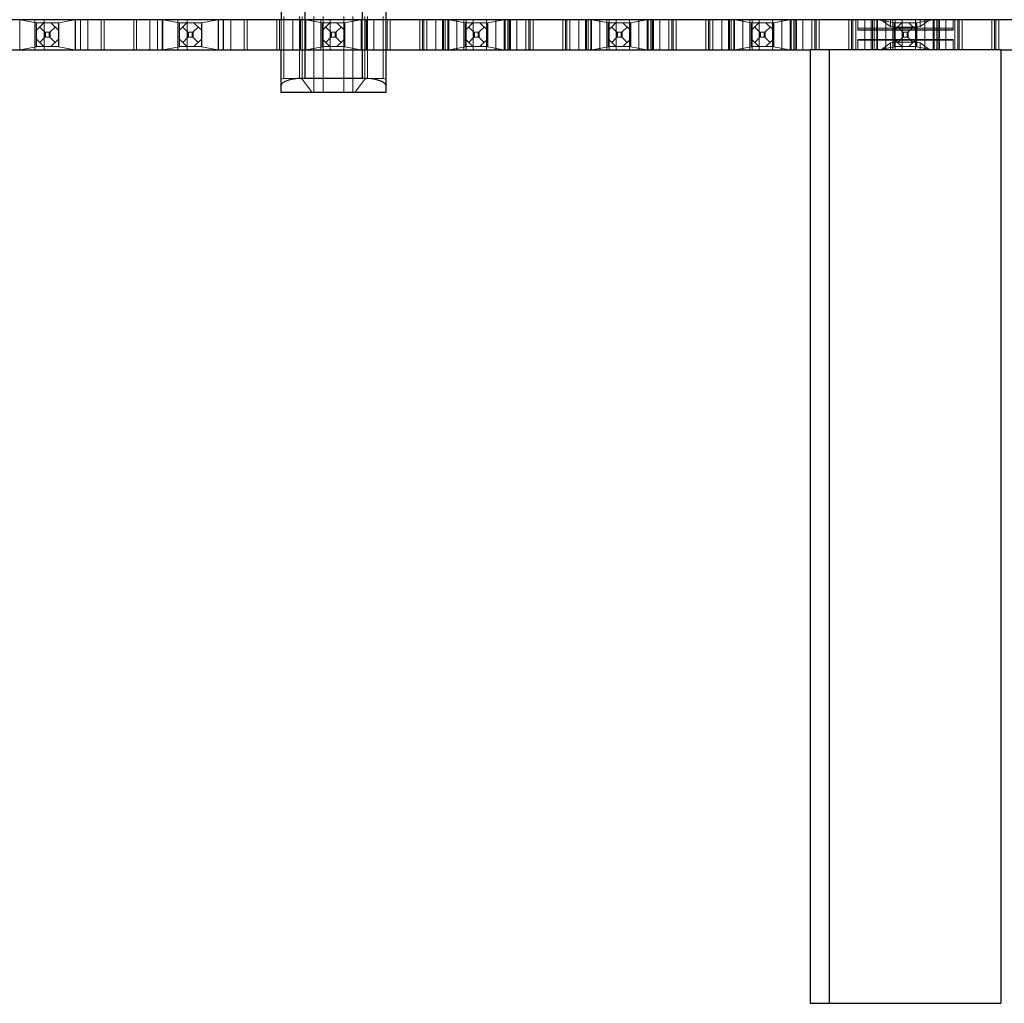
# Model space of a CAD drawing. Header units: inches. Extents: x 1880 to 2363, y -453 to -54.
# Tile 708 of 1056: x 1947.5 to 1948.53, y -75.13 to -74.1. Entities that reach past the tile are written whole.
import ezdxf

# ---------------------------------------------------------------- set-up
doc = ezdxf.new("R2010")
doc.units = ezdxf.units.IN
doc.header["$LTSCALE"] = 0.5
doc.header["$MEASUREMENT"] = 0
doc.linetypes.add('HIDDEN', pattern=[0.225, 0.15, -0.075])
doc.layers.add('APP-M-S', color=30, linetype='Continuous')
doc.layers.add('PUN-M-S2', color=1, linetype='Continuous')

msp = doc.modelspace()

# ---------------------------------------------------------------- linework, layer by layer
at = {"layer": 'APP-M-S', "linetype": 'Continuous', "lineweight": 25}
for p, q in [((1951.50051, -74.09777), (1936.85051, -74.09777)), ((1945.17551, -74.12926), (1948.32551, -74.12926)), ((1948.52551, -74.12926), (1949.67551, -74.12926))]:
    msp.add_line(p, q, dxfattribs=at)
at = {"layer": 'APP-M-S', "linetype": 'HIDDEN', "lineweight": 18}
for p, q in [((1947.49639, -74.12926), (1947.49639, -74.09777)), ((1947.49698, -74.09777), (1947.5136, -74.10094)), ((1947.51221, -74.12926), (1947.51221, -74.09777)), ((1947.52201, -74.09777), (1947.52201, -74.12926)), ((1947.55404, -74.09777), (1947.53742, -74.10094)), ((1947.55463, -74.09777), (1947.55463, -74.12926)), ((1947.55504, -74.09777), (1947.55504, -74.12926)), ((1947.56001, -74.09777), (1947.56001, -74.12926)), ((1947.56004, -74.12926), (1947.56004, -74.09777)), ((1947.56801, -74.09777), (1947.56801, -74.12926)), ((1947.58201, -74.09777), (1947.58201, -74.12926)), ((1947.58501, -74.09777), (1947.58501, -74.12926)), ((1947.61601, -74.09777), (1947.61601, -74.12926)), ((1947.61901, -74.09777), (1947.61901, -74.12926)), ((1947.63301, -74.12926), (1947.63301, -74.09777)), ((1947.64098, -74.09777), (1947.64098, -74.12926)), ((1947.64101, -74.09777), (1947.64101, -74.12926)), ((1947.64598, -74.12926), (1947.64598, -74.09777)), ((1947.64639, -74.12926), (1947.64639, -74.09777)), ((1947.64698, -74.09777), (1947.6636, -74.10094)), ((1947.66221, -74.12926), (1947.66221, -74.09777)), ((1947.67201, -74.09777), (1947.67201, -74.12926)), ((1947.70404, -74.09777), (1947.68742, -74.10094)), ((1947.70463, -74.09777), (1947.70463, -74.12926)), ((1947.70504, -74.09777), (1947.70504, -74.12926)), ((1947.71001, -74.09777), (1947.71001, -74.12926)), ((1947.71004, -74.12926), (1947.71004, -74.09777)), ((1947.71801, -74.09777), (1947.71801, -74.12926)), ((1947.73201, -74.09777), (1947.73201, -74.12926)), ((1947.73501, -74.09777), (1947.73501, -74.12926)), ((1947.76601, -74.09777), (1947.76601, -74.12926)), ((1947.76901, -74.09777), (1947.76901, -74.12926)), ((1947.77051, -74.09777), (1947.77051, -74.12926)), ((1947.77351, -74.09777), (1947.77351, -74.12926)), ((1947.78301, -74.12926), (1947.78301, -74.09777)), ((1947.78976, -74.09777), (1947.78976, -74.12926)), ((1947.79098, -74.09777), (1947.79098, -74.12926)), ((1947.79101, -74.09777), (1947.79101, -74.12926)), ((1947.79269, -74.09777), (1947.79269, -74.12926)), ((1947.79551, -74.09777), (1947.79551, -74.12926)), ((1947.79598, -74.12926), (1947.79598, -74.09777)), ((1947.79639, -74.12926), (1947.79639, -74.09777)), ((1947.79698, -74.09777), (1947.8136, -74.10094)), ((1947.805, -74.09777), (1947.805, -74.12926)), ((1947.81221, -74.12926), (1947.81221, -74.09777)), ((1947.81476, -74.09777), (1947.81476, -74.12926)), ((1947.82201, -74.09777), (1947.82201, -74.12926)), ((1947.83625, -74.09777), (1947.83625, -74.12926)), ((1947.85404, -74.09777), (1947.83742, -74.10094)), ((1947.84602, -74.09777), (1947.84602, -74.12926)), ((1947.85463, -74.09777), (1947.85463, -74.12926)), ((1947.85504, -74.09777), (1947.85504, -74.12926)), ((1947.85551, -74.09777), (1947.85551, -74.12926)), ((1947.85832, -74.09777), (1947.85832, -74.12926)), ((1947.86001, -74.09777), (1947.86001, -74.12926)), ((1947.86004, -74.12926), (1947.86004, -74.09777)), ((1947.86125, -74.09777), (1947.86125, -74.12926)), ((1947.86801, -74.09777), (1947.86801, -74.12926)), ((1947.87751, -74.09777), (1947.87751, -74.12926)), ((1947.88051, -74.09777), (1947.88051, -74.12926)), ((1947.88201, -74.09777), (1947.88201, -74.12926)), ((1947.88501, -74.09777), (1947.88501, -74.12926)), ((1947.91601, -74.09777), (1947.91601, -74.12926)), ((1947.91901, -74.09777), (1947.91901, -74.12926)), ((1947.92051, -74.09777), (1947.92051, -74.12926)), ((1947.92351, -74.09777), (1947.92351, -74.12926)), ((1947.93301, -74.12926), (1947.93301, -74.09777)), ((1947.93976, -74.09777), (1947.93976, -74.12926)), ((1947.94098, -74.09777), (1947.94098, -74.12926)), ((1947.94101, -74.09777), (1947.94101, -74.12926)), ((1947.94269, -74.09777), (1947.94269, -74.12926)), ((1947.94551, -74.09777), (1947.94551, -74.12926)), ((1947.94598, -74.12926), (1947.94598, -74.09777)), ((1947.94639, -74.12926), (1947.94639, -74.09777)), ((1947.94698, -74.09777), (1947.9636, -74.10094)), ((1947.955, -74.09777), (1947.955, -74.12926)), ((1947.96221, -74.12926), (1947.96221, -74.09777)), ((1947.96476, -74.09777), (1947.96476, -74.12926)), ((1947.97201, -74.09777), (1947.97201, -74.12926)), ((1947.98625, -74.09777), (1947.98625, -74.12926)), ((1948.00404, -74.09777), (1947.98742, -74.10094)), ((1947.99602, -74.09777), (1947.99602, -74.12926)), ((1948.00463, -74.09777), (1948.00463, -74.12926)), ((1948.00504, -74.09777), (1948.00504, -74.12926)), ((1948.00551, -74.09777), (1948.00551, -74.12926)), ((1948.00832, -74.09777), (1948.00832, -74.12926)), ((1948.01001, -74.09777), (1948.01001, -74.12926)), ((1948.01004, -74.12926), (1948.01004, -74.09777)), ((1948.01125, -74.09777), (1948.01125, -74.12926)), ((1948.01801, -74.09777), (1948.01801, -74.12926)), ((1948.02751, -74.09777), (1948.02751, -74.12926)), ((1948.03051, -74.09777), (1948.03051, -74.12926)), ((1948.03201, -74.09777), (1948.03201, -74.12926)), ((1948.03501, -74.09777), (1948.03501, -74.12926)), ((1948.06601, -74.09777), (1948.06601, -74.12926)), ((1948.06901, -74.09777), (1948.06901, -74.12926)), ((1948.07051, -74.09777), (1948.07051, -74.12926)), ((1948.07351, -74.09777), (1948.07351, -74.12926)), ((1948.08301, -74.12926), (1948.08301, -74.09777)), ((1948.08976, -74.09777), (1948.08976, -74.12926)), ((1948.09098, -74.09777), (1948.09098, -74.12926)), ((1948.09101, -74.09777), (1948.09101, -74.12926)), ((1948.09269, -74.09777), (1948.09269, -74.12926)), ((1948.09551, -74.09777), (1948.09551, -74.12926)), ((1948.09598, -74.12926), (1948.09598, -74.09777)), ((1948.09639, -74.12926), (1948.09639, -74.09777)), ((1948.09698, -74.09777), (1948.1136, -74.10094)), ((1948.105, -74.09777), (1948.105, -74.12926)), ((1948.11221, -74.12926), (1948.11221, -74.09777)), ((1948.11476, -74.09777), (1948.11476, -74.12926)), ((1948.12201, -74.09777), (1948.12201, -74.12926)), ((1948.13625, -74.09777), (1948.13625, -74.12926)), ((1948.15404, -74.09777), (1948.13742, -74.10094)), ((1948.14602, -74.09777), (1948.14602, -74.12926)), ((1948.15463, -74.09777), (1948.15463, -74.12926)), ((1948.15504, -74.09777), (1948.15504, -74.12926)), ((1948.15551, -74.09777), (1948.15551, -74.12926)), ((1948.15832, -74.09777), (1948.15832, -74.12926)), ((1948.16001, -74.09777), (1948.16001, -74.12926)), ((1948.16004, -74.12926), (1948.16004, -74.09777)), ((1948.16125, -74.09777), (1948.16125, -74.12926)), ((1948.16801, -74.09777), (1948.16801, -74.12926)), ((1948.17751, -74.09777), (1948.17751, -74.12926)), ((1948.18051, -74.09777), (1948.18051, -74.12926)), ((1948.18201, -74.09777), (1948.18201, -74.12926)), ((1948.18501, -74.09777), (1948.18501, -74.12926)), ((1948.21601, -74.09777), (1948.21601, -74.12926)), ((1948.21901, -74.09777), (1948.21901, -74.12926)), ((1948.22051, -74.09777), (1948.22051, -74.12926)), ((1948.22351, -74.09777), (1948.22351, -74.12926)), ((1948.23301, -74.12926), (1948.23301, -74.09777)), ((1948.23976, -74.09777), (1948.23976, -74.12926)), ((1948.24098, -74.09777), (1948.24098, -74.12926)), ((1948.24101, -74.09777), (1948.24101, -74.12926)), ((1948.24269, -74.09777), (1948.24269, -74.12926)), ((1948.24551, -74.09777), (1948.24551, -74.12926)), ((1948.24598, -74.12926), (1948.24598, -74.09777)), ((1948.24639, -74.12926), (1948.24639, -74.09777)), ((1948.24698, -74.09777), (1948.2636, -74.10094)), ((1948.255, -74.09777), (1948.255, -74.12926)), ((1948.26221, -74.12926), (1948.26221, -74.09777)), ((1948.26476, -74.09777), (1948.26476, -74.12926)), ((1948.27201, -74.09777), (1948.27201, -74.12926)), ((1948.28625, -74.09777), (1948.28625, -74.12926)), ((1948.30404, -74.09777), (1948.28742, -74.10094)), ((1948.29602, -74.09777), (1948.29602, -74.12926)), ((1948.30463, -74.09777), (1948.30463, -74.12926)), ((1948.30504, -74.09777), (1948.30504, -74.12926)), ((1948.30551, -74.09777), (1948.30551, -74.12926)), ((1948.30832, -74.09777), (1948.30832, -74.12926)), ((1948.31001, -74.09777), (1948.31001, -74.12926)), ((1948.31004, -74.12926), (1948.31004, -74.09777)), ((1948.31125, -74.09777), (1948.31125, -74.12926)), ((1948.31801, -74.09777), (1948.31801, -74.12926)), ((1948.32751, -74.09777), (1948.32751, -74.12926)), ((1948.33051, -74.09777), (1948.33051, -74.12926)), ((1948.33201, -74.09777), (1948.33201, -74.12926)), ((1948.33501, -74.09777), (1948.33501, -74.12926)), ((1948.36601, -74.09777), (1948.36601, -74.12926)), ((1948.36901, -74.09777), (1948.36901, -74.12926)), ((1948.37051, -74.09777), (1948.37051, -74.12926)), ((1948.37351, -74.09777), (1948.37351, -74.12926)), ((1948.38301, -74.12926), (1948.38301, -74.09777)), ((1948.38976, -74.09777), (1948.38976, -74.12926)), ((1948.39098, -74.09777), (1948.39098, -74.12926)), ((1948.39101, -74.09777), (1948.39101, -74.12926)), ((1948.39269, -74.09777), (1948.39269, -74.12926)), ((1948.39551, -74.09777), (1948.39551, -74.12926)), ((1948.39598, -74.12926), (1948.39598, -74.09777)), ((1948.39639, -74.12926), (1948.39639, -74.09777)), ((1948.39698, -74.09777), (1948.4136, -74.10094)), ((1948.40988, -74.10501), (1948.39992, -74.09777)), ((1948.405, -74.09777), (1948.405, -74.12926)), ((1948.40988, -74.10501), (1948.40988, -74.09777)), ((1948.41221, -74.12926), (1948.41221, -74.09777)), ((1948.41476, -74.09777), (1948.41476, -74.12926)), ((1948.42201, -74.09777), (1948.42201, -74.12926)), ((1948.43625, -74.09777), (1948.43625, -74.12926)), ((1948.45404, -74.09777), (1948.43742, -74.10094)), ((1948.4511, -74.09777), (1948.44114, -74.10501)), ((1948.44114, -74.10501), (1948.44114, -74.09777)), ((1948.44602, -74.09777), (1948.44602, -74.12926)), ((1948.45463, -74.09777), (1948.45463, -74.12926)), ((1948.45504, -74.09777), (1948.45504, -74.12926)), ((1948.45551, -74.09777), (1948.45551, -74.12926)), ((1948.45832, -74.09777), (1948.45832, -74.12926)), ((1948.46001, -74.09777), (1948.46001, -74.12926)), ((1948.46004, -74.12926), (1948.46004, -74.09777)), ((1948.46125, -74.09777), (1948.46125, -74.12926)), ((1948.46801, -74.09777), (1948.46801, -74.12926)), ((1948.47751, -74.09777), (1948.47751, -74.12926)), ((1948.48051, -74.09777), (1948.48051, -74.12926)), ((1948.48201, -74.09777), (1948.48201, -74.12926)), ((1948.48501, -74.09777), (1948.48501, -74.12926)), ((1948.51601, -74.09777), (1948.51601, -74.12926)), ((1948.51901, -74.09777), (1948.51901, -74.12926)), ((1948.52051, -74.09777), (1948.52051, -74.12926)), ((1948.52351, -74.09777), (1948.52351, -74.12926)), ((1947.5139, -74.10102), (1947.5136, -74.10094)), ((1947.5136, -74.10094), (1947.5136, -74.12609)), ((1947.53712, -74.10102), (1947.5139, -74.10102)), ((1947.51401, -74.12602), (1947.51401, -74.10102)), ((1947.51401, -74.10887), (1947.52186, -74.10102)), ((1947.52258, -74.11059), (1947.51744, -74.10544)), ((1947.52844, -74.11059), (1947.53358, -74.10544)), ((1947.52915, -74.10102), (1947.53701, -74.10887)), ((1947.53701, -74.10102), (1947.53701, -74.12602)), ((1947.53742, -74.10094), (1947.53712, -74.10102)), ((1947.53742, -74.12609), (1947.53742, -74.10094)), ((1947.6639, -74.10102), (1947.6636, -74.10094)), ((1947.6636, -74.10094), (1947.6636, -74.12609)), ((1947.68712, -74.10102), (1947.6639, -74.10102)), ((1947.66401, -74.12602), (1947.66401, -74.10102)), ((1947.66401, -74.10887), (1947.67186, -74.10102)), ((1947.67258, -74.11059), (1947.66744, -74.10544)), ((1947.67844, -74.11059), (1947.68358, -74.10544)), ((1947.67915, -74.10102), (1947.68701, -74.10887)), ((1947.68701, -74.10102), (1947.68701, -74.12602)), ((1947.68742, -74.10094), (1947.68712, -74.10102)), ((1947.68742, -74.12609), (1947.68742, -74.10094)), ((1947.8139, -74.10102), (1947.8136, -74.10094)), ((1947.8136, -74.10094), (1947.8136, -74.12609)), ((1947.83712, -74.10102), (1947.8139, -74.10102)), ((1947.81401, -74.12602), (1947.81401, -74.10102)), ((1947.81401, -74.10887), (1947.82186, -74.10102)), ((1947.82258, -74.11059), (1947.81744, -74.10544)), ((1947.82844, -74.11059), (1947.83358, -74.10544)), ((1947.82915, -74.10102), (1947.83701, -74.10887)), ((1947.83701, -74.10102), (1947.83701, -74.12602)), ((1947.83742, -74.10094), (1947.83712, -74.10102)), ((1947.83742, -74.12609), (1947.83742, -74.10094)), ((1947.9639, -74.10102), (1947.9636, -74.10094)), ((1947.9636, -74.10094), (1947.9636, -74.12609)), ((1947.98712, -74.10102), (1947.9639, -74.10102)), ((1947.96401, -74.12602), (1947.96401, -74.10102)), ((1947.96401, -74.10887), (1947.97186, -74.10102)), ((1947.97258, -74.11059), (1947.96744, -74.10544)), ((1947.97844, -74.11059), (1947.98358, -74.10544)), ((1947.97915, -74.10102), (1947.98701, -74.10887)), ((1947.98701, -74.10102), (1947.98701, -74.12602)), ((1947.98742, -74.10094), (1947.98712, -74.10102)), ((1947.98742, -74.12609), (1947.98742, -74.10094)), ((1948.1139, -74.10102), (1948.1136, -74.10094)), ((1948.1136, -74.10094), (1948.1136, -74.12609)), ((1948.13712, -74.10102), (1948.1139, -74.10102)), ((1948.11401, -74.12602), (1948.11401, -74.10102)), ((1948.11401, -74.10887), (1948.12186, -74.10102)), ((1948.12258, -74.11059), (1948.11744, -74.10544)), ((1948.12844, -74.11059), (1948.13358, -74.10544)), ((1948.12915, -74.10102), (1948.13701, -74.10887)), ((1948.13701, -74.10102), (1948.13701, -74.12602)), ((1948.13742, -74.10094), (1948.13712, -74.10102)), ((1948.13742, -74.12609), (1948.13742, -74.10094)), ((1948.2639, -74.10102), (1948.2636, -74.10094)), ((1948.2636, -74.10094), (1948.2636, -74.12609)), ((1948.28712, -74.10102), (1948.2639, -74.10102)), ((1948.26401, -74.12602), (1948.26401, -74.10102)), ((1948.26401, -74.10887), (1948.27186, -74.10102)), ((1948.27258, -74.11059), (1948.26744, -74.10544)), ((1948.27844, -74.11059), (1948.28358, -74.10544)), ((1948.27915, -74.10102), (1948.28701, -74.10887)), ((1948.28701, -74.10102), (1948.28701, -74.12602)), ((1948.28742, -74.10094), (1948.28712, -74.10102)), ((1948.28742, -74.12609), (1948.28742, -74.10094)), ((1948.40988, -74.10501), (1948.41476, -74.10564)), ((1948.4139, -74.10102), (1948.4136, -74.10094)), ((1948.4136, -74.10094), (1948.4136, -74.12609)), ((1948.43712, -74.10102), (1948.4139, -74.10102)), ((1948.41401, -74.12602), (1948.41401, -74.10102)), ((1948.41401, -74.10887), (1948.42186, -74.10102)), ((1948.43625, -74.10564), (1948.41476, -74.10564)), ((1948.42258, -74.11059), (1948.41744, -74.10544)), ((1948.42844, -74.11059), (1948.43358, -74.10544)), ((1948.42915, -74.10102), (1948.43701, -74.10887)), ((1948.43625, -74.10564), (1948.44114, -74.10501)), ((1948.43701, -74.10102), (1948.43701, -74.12602)), ((1948.43742, -74.10094), (1948.43712, -74.10102)), ((1948.43742, -74.12609), (1948.43742, -74.10094)), ((1947.52186, -74.12602), (1947.51401, -74.11816)), ((1947.52258, -74.11644), (1947.51744, -74.12159)), ((1947.52258, -74.11059), (1947.52258, -74.11644)), ((1947.52258, -74.11059), (1947.52361, -74.11086)), ((1947.52361, -74.11617), (1947.52258, -74.11644)), ((1947.52361, -74.11086), (1947.52361, -74.11617)), ((1947.52361, -74.11086), (1947.52741, -74.11086)), ((1947.52741, -74.11617), (1947.52361, -74.11617)), ((1947.52741, -74.11086), (1947.52844, -74.11059)), ((1947.52741, -74.11086), (1947.52741, -74.11617)), ((1947.52844, -74.11644), (1947.52741, -74.11617)), ((1947.52844, -74.11059), (1947.52844, -74.11644)), ((1947.52844, -74.11644), (1947.53358, -74.12159)), ((1947.53701, -74.11816), (1947.52915, -74.12602)), ((1947.67186, -74.12602), (1947.66401, -74.11816)), ((1947.67258, -74.11644), (1947.66744, -74.12159)), ((1947.67258, -74.11059), (1947.67258, -74.11644)), ((1947.67258, -74.11059), (1947.67361, -74.11086)), ((1947.67361, -74.11617), (1947.67258, -74.11644)), ((1947.67361, -74.11086), (1947.67361, -74.11617)), ((1947.67361, -74.11086), (1947.67741, -74.11086)), ((1947.67741, -74.11617), (1947.67361, -74.11617)), ((1947.67741, -74.11086), (1947.67844, -74.11059)), ((1947.67741, -74.11086), (1947.67741, -74.11617)), ((1947.67844, -74.11644), (1947.67741, -74.11617)), ((1947.67844, -74.11059), (1947.67844, -74.11644)), ((1947.67844, -74.11644), (1947.68358, -74.12159)), ((1947.68701, -74.11816), (1947.67915, -74.12602)), ((1947.82186, -74.12602), (1947.81401, -74.11816)), ((1947.82258, -74.11644), (1947.81744, -74.12159)), ((1947.82258, -74.11059), (1947.82258, -74.11644)), ((1947.82258, -74.11059), (1947.82361, -74.11086)), ((1947.82361, -74.11617), (1947.82258, -74.11644)), ((1947.82361, -74.11086), (1947.82361, -74.11617)), ((1947.82361, -74.11086), (1947.82741, -74.11086)), ((1947.82741, -74.11617), (1947.82361, -74.11617)), ((1947.82741, -74.11086), (1947.82844, -74.11059)), ((1947.82741, -74.11086), (1947.82741, -74.11617)), ((1947.82844, -74.11644), (1947.82741, -74.11617)), ((1947.82844, -74.11059), (1947.82844, -74.11644)), ((1947.82844, -74.11644), (1947.83358, -74.12159)), ((1947.83701, -74.11816), (1947.82915, -74.12602)), ((1947.97186, -74.12602), (1947.96401, -74.11816)), ((1947.97258, -74.11644), (1947.96744, -74.12159)), ((1947.97258, -74.11059), (1947.97258, -74.11644)), ((1947.97258, -74.11059), (1947.97361, -74.11086)), ((1947.97361, -74.11617), (1947.97258, -74.11644)), ((1947.97361, -74.11086), (1947.97361, -74.11617)), ((1947.97361, -74.11086), (1947.97741, -74.11086)), ((1947.97741, -74.11617), (1947.97361, -74.11617)), ((1947.97741, -74.11086), (1947.97844, -74.11059)), ((1947.97741, -74.11086), (1947.97741, -74.11617)), ((1947.97844, -74.11644), (1947.97741, -74.11617)), ((1947.97844, -74.11059), (1947.97844, -74.11644)), ((1947.97844, -74.11644), (1947.98358, -74.12159)), ((1947.98701, -74.11816), (1947.97915, -74.12602)), ((1948.12186, -74.12602), (1948.11401, -74.11816)), ((1948.12258, -74.11644), (1948.11744, -74.12159)), ((1948.12258, -74.11059), (1948.12258, -74.11644)), ((1948.12258, -74.11059), (1948.12361, -74.11086)), ((1948.12361, -74.11617), (1948.12258, -74.11644)), ((1948.12361, -74.11086), (1948.12361, -74.11617)), ((1948.12361, -74.11086), (1948.12741, -74.11086)), ((1948.12741, -74.11617), (1948.12361, -74.11617)), ((1948.12741, -74.11086), (1948.12844, -74.11059)), ((1948.12741, -74.11086), (1948.12741, -74.11617)), ((1948.12844, -74.11644), (1948.12741, -74.11617)), ((1948.12844, -74.11059), (1948.12844, -74.11644)), ((1948.12844, -74.11644), (1948.13358, -74.12159)), ((1948.13701, -74.11816), (1948.12915, -74.12602)), ((1948.27186, -74.12602), (1948.26401, -74.11816)), ((1948.27258, -74.11644), (1948.26744, -74.12159)), ((1948.27258, -74.11059), (1948.27258, -74.11644)), ((1948.27258, -74.11059), (1948.27361, -74.11086)), ((1948.27361, -74.11617), (1948.27258, -74.11644)), ((1948.27361, -74.11086), (1948.27361, -74.11617)), ((1948.27361, -74.11086), (1948.27741, -74.11086)), ((1948.27741, -74.11617), (1948.27361, -74.11617)), ((1948.27741, -74.11086), (1948.27844, -74.11059)), ((1948.27741, -74.11086), (1948.27741, -74.11617)), ((1948.27844, -74.11644), (1948.27741, -74.11617)), ((1948.27844, -74.11059), (1948.27844, -74.11644)), ((1948.27844, -74.11644), (1948.28358, -74.12159)), ((1948.28701, -74.11816), (1948.27915, -74.12602)), ((1948.42186, -74.12602), (1948.41401, -74.11816)), ((1948.42258, -74.11644), (1948.41744, -74.12159)), ((1948.42258, -74.11059), (1948.42258, -74.11644)), ((1948.42258, -74.11059), (1948.42361, -74.11086)), ((1948.42361, -74.11617), (1948.42258, -74.11644)), ((1948.42361, -74.11086), (1948.42361, -74.11617)), ((1948.42361, -74.11086), (1948.42741, -74.11086)), ((1948.42741, -74.11617), (1948.42361, -74.11617)), ((1948.42741, -74.11086), (1948.42844, -74.11059)), ((1948.42741, -74.11086), (1948.42741, -74.11617)), ((1948.42844, -74.11644), (1948.42741, -74.11617)), ((1948.42844, -74.11059), (1948.42844, -74.11644)), ((1948.42844, -74.11644), (1948.43358, -74.12159)), ((1948.43701, -74.11816), (1948.42915, -74.12602)), ((1947.49698, -74.12926), (1947.5136, -74.12609)), ((1947.5136, -74.12609), (1947.5139, -74.12602)), ((1947.53712, -74.12602), (1947.5139, -74.12602)), ((1947.53712, -74.12602), (1947.53742, -74.12609)), ((1947.55404, -74.12926), (1947.53742, -74.12609)), ((1947.64698, -74.12926), (1947.6636, -74.12609)), ((1947.6636, -74.12609), (1947.6639, -74.12602)), ((1947.68712, -74.12602), (1947.6639, -74.12602)), ((1947.68712, -74.12602), (1947.68742, -74.12609)), ((1947.70404, -74.12926), (1947.68742, -74.12609)), ((1947.79698, -74.12926), (1947.8136, -74.12609)), ((1947.8136, -74.12609), (1947.8139, -74.12602)), ((1947.83712, -74.12602), (1947.8139, -74.12602)), ((1947.83712, -74.12602), (1947.83742, -74.12609)), ((1947.85404, -74.12926), (1947.83742, -74.12609)), ((1947.94698, -74.12926), (1947.9636, -74.12609)), ((1947.9636, -74.12609), (1947.9639, -74.12602)), ((1947.98712, -74.12602), (1947.9639, -74.12602)), ((1947.98712, -74.12602), (1947.98742, -74.12609)), ((1948.00404, -74.12926), (1947.98742, -74.12609)), ((1948.09698, -74.12926), (1948.1136, -74.12609)), ((1948.1136, -74.12609), (1948.1139, -74.12602)), ((1948.13712, -74.12602), (1948.1139, -74.12602)), ((1948.13712, -74.12602), (1948.13742, -74.12609)), ((1948.15404, -74.12926), (1948.13742, -74.12609)), ((1948.24698, -74.12926), (1948.2636, -74.12609)), ((1948.2636, -74.12609), (1948.2639, -74.12602)), ((1948.28712, -74.12602), (1948.2639, -74.12602)), ((1948.28712, -74.12602), (1948.28742, -74.12609)), ((1948.30404, -74.12926), (1948.28742, -74.12609)), ((1948.39698, -74.12926), (1948.4136, -74.12609)), ((1948.40988, -74.12202), (1948.39992, -74.12926)), ((1948.41476, -74.12139), (1948.40988, -74.12202)), ((1948.40988, -74.12926), (1948.40988, -74.12202)), ((1948.4136, -74.12609), (1948.4139, -74.12602)), ((1948.43712, -74.12602), (1948.4139, -74.12602)), ((1948.41476, -74.12139), (1948.43625, -74.12139)), ((1948.44114, -74.12202), (1948.43625, -74.12139)), ((1948.43712, -74.12602), (1948.43742, -74.12609)), ((1948.45404, -74.12926), (1948.43742, -74.12609)), ((1948.44114, -74.12202), (1948.4511, -74.12926)), ((1948.44114, -74.12926), (1948.44114, -74.12202))]:
    msp.add_line(p, q, dxfattribs=at)
at = {"layer": 'PUN-M-S2', "linetype": 'Continuous', "lineweight": 25}
for p, q in [((1947.77051, -72.09426), (1947.77051, -74.09777)), ((1947.79551, -72.09426), (1947.79551, -74.09777)), ((1947.85551, -72.09426), (1947.85551, -74.09777)), ((1947.88051, -72.09426), (1947.88051, -74.09777)), ((1947.77051, -74.17426), (1947.77051, -74.12926)), ((1947.79551, -74.12926), (1947.79551, -74.15926)), ((1947.85551, -74.12926), (1947.85551, -74.15926)), ((1947.88051, -74.12926), (1947.88051, -74.17426)), ((1948.32551, -74.12926), (1948.32551, -75.12926)), ((1948.52551, -74.12926), (1948.32551, -74.12926)), ((1948.34551, -74.12926), (1948.34551, -75.12926)), ((1948.52551, -74.12926), (1948.52551, -75.12926)), ((1947.85551, -74.15926), (1947.79551, -74.15926)), ((1947.88051, -74.17426), (1947.77051, -74.17426)), ((1948.32551, -75.12926), (1948.52551, -75.12926))]:
    msp.add_line(p, q, dxfattribs=at)
at = {"layer": 'PUN-M-S2', "linetype": 'HIDDEN', "lineweight": 18}
for p, q in [((1947.77351, -72.09426), (1947.77351, -74.15926)), ((1947.78976, -72.09426), (1947.78976, -74.15926)), ((1947.79269, -72.09426), (1947.79269, -74.15997)), ((1947.805, -72.09426), (1947.805, -74.17426)), ((1947.81476, -72.09426), (1947.81476, -74.17426)), ((1947.83625, -72.09426), (1947.83625, -74.17426)), ((1947.84602, -72.09426), (1947.84602, -74.17426)), ((1947.85832, -72.09426), (1947.85832, -74.15997)), ((1947.86125, -72.09426), (1947.86125, -74.15926)), ((1947.87751, -72.09426), (1947.87751, -74.15926)), ((1947.77051, -74.09777), (1947.77051, -74.12926)), ((1947.79551, -74.09777), (1947.79551, -74.12926)), ((1947.85551, -74.09777), (1947.85551, -74.12926)), ((1947.88051, -74.09777), (1947.88051, -74.12926)), ((1948.37551, -74.1087), (1948.37551, -74.09777)), ((1948.47551, -74.09777), (1948.47551, -74.1087)), ((1948.47551, -74.10664), (1948.37551, -74.10664)), ((1948.47551, -74.10857), (1948.37551, -74.10857)), ((1948.47551, -74.10866), (1948.37551, -74.10866)), ((1948.37551, -74.1087), (1948.47551, -74.1087)), ((1948.37551, -74.12926), (1948.37551, -74.11851)), ((1948.47551, -74.11851), (1948.37551, -74.11851)), ((1948.47551, -74.11851), (1948.47551, -74.12926)), ((1948.47551, -74.11863), (1948.37551, -74.11863)), ((1948.47551, -74.11911), (1948.37551, -74.11911)), ((1947.77351, -74.15926), (1947.77051, -74.16016)), ((1947.78976, -74.15926), (1947.77351, -74.15926)), ((1947.79269, -74.15997), (1947.78976, -74.15926)), ((1947.86125, -74.15926), (1947.85832, -74.15997)), ((1947.87751, -74.15926), (1947.86125, -74.15926)), ((1947.88051, -74.16016), (1947.87751, -74.15926)), ((1947.80317, -74.17426), (1947.79269, -74.15997)), ((1947.85832, -74.15997), (1947.84784, -74.17426))]:
    msp.add_line(p, q, dxfattribs=at)
at = {"layer": 'PUN-M-S2', "linetype": 'Continuous', "lineweight": 25}
for centre, start_param, end_param in [((1947.79551, -74.16676), 1.5707963, 3.1415927), ((1947.85551, -74.16676), 0, 1.5707963)]:
    msp.add_ellipse(centre, major_axis=(0.025, 0), ratio=0.3, start_param=start_param, end_param=end_param, dxfattribs=at)

doc.saveas('drawing.dxf')
